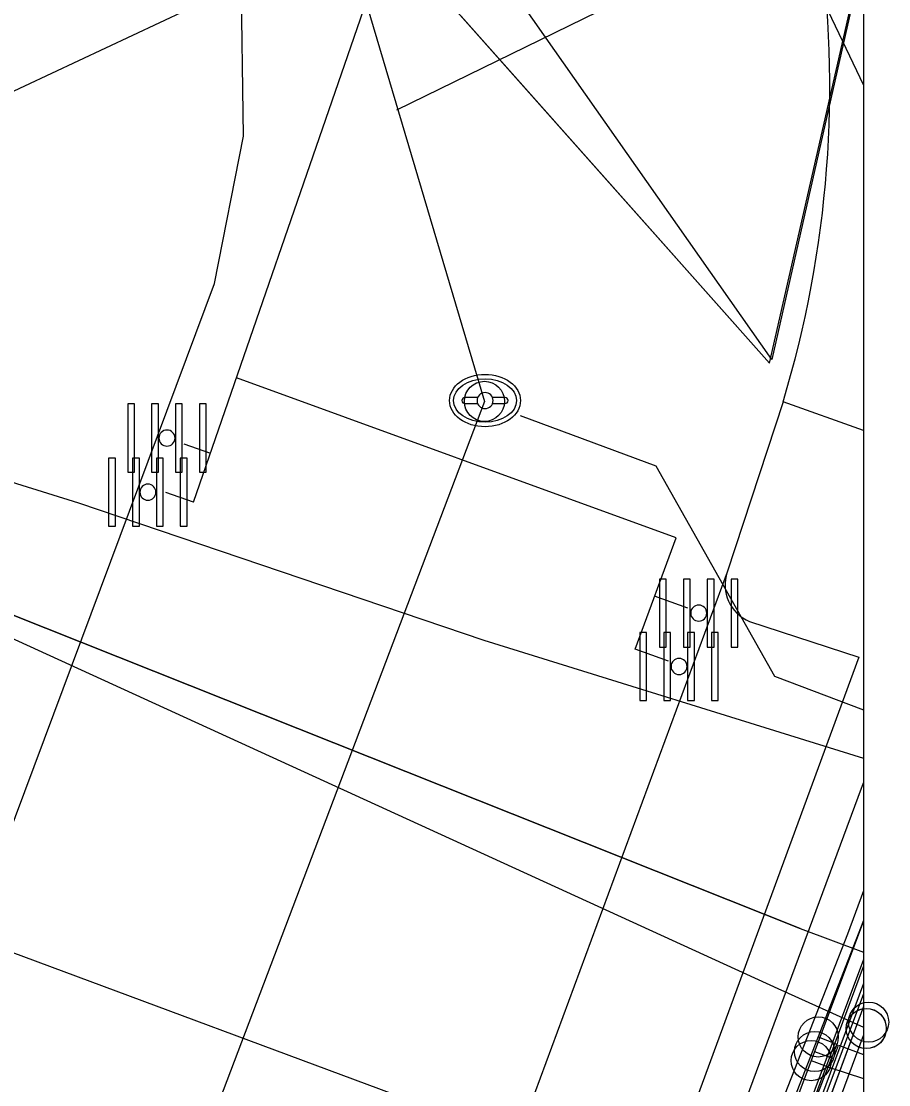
# Model space of a CAD drawing. Extents: x 192672 to 192910, y 446344 to 446512.
# Drawn here: x 192850.15 to 192860.96, y 446438.86 to 446452.12 of the extents above; entities that cross this region are included whole.
import ezdxf

# ---------------------------------------------------------------- set-up
doc = ezdxf.new("R2010")
doc.units = 0
for name, color, linetype in [('1010 viewport', 7, 'Continuous'), ('B-OI-KL-()_OVERIG_RIOOLVRIJVERVAL-S', 7, 'Continuous'), ('B-OI-KL-BUISLEIDING_OLIEGASCHEMICALIEN_GASLAGEDRUK-G', 7, 'Continuous'), ('B-OI-KL-DATA-G', 7, 'Continuous'), ('B-OI-KL-DATA_GTWP-S', 7, 'Continuous'), ('B-OI-KL-DATA_KABELBED-G', 7, 'Continuous'), ('B-OI-KL-DATA_MANTELBUIS-G', 7, 'Continuous'), ('B-OI-KL-DATA_MOF-S', 7, 'Continuous'), ('B-OI-KL-ET_LS-G', 7, 'Continuous'), ('B-OI-KL-ET_LS_MOF-S', 7, 'Continuous'), ('B-OI-KL-ET_MS-G', 7, 'Continuous'), ('B-OI-KL-GAS_LD_AFTAKZADEL-S', 7, 'Continuous'), ('B-OI-KL-GAS_LD_MANTELBUIS-G', 7, 'Continuous'), ('B-OI-KL-WATER-G', 7, 'Continuous'), ('B-OI-RI-RIOOLVRIJVERVAL-G', 7, 'Continuous'), ('Default', 7, 'Continuous'), ('inspectie-   rioolput', 7, 'Continuous'), ('kant open verharding', 7, 'Continuous'), ('kant verharding', 7, 'Continuous'), ('kolk', 7, 'Continuous'), ('verkeerseiland - berm', 7, 'Continuous')]:
    doc.layers.add(name, color=color, linetype=linetype)

# ---------------------------------------------------------------- blocks, each defined once
blk = doc.blocks.new('B-OI-KL-GAS_LD_AFTAKZADEL-S')
at = {"layer": 'Default'}
blk.add_circle((0, 0), 0.25, dxfattribs=at)
blk = doc.blocks.new('B-OI-KL-ET_LS_MOF-S')
at = {"layer": 'Default'}
blk.add_circle((0, 0), 0.25, dxfattribs=at)
blk = doc.blocks.new('B-OI-KL-()_OVERIG_RIOOLVRIJVERVAL-S')
at = {"layer": 'Default'}
blk.add_circle((0, 0), 0.25, dxfattribs=at)
blk = doc.blocks.new('B-OI-KL-DATA_GTWP-S')
at = {"layer": 'Default'}
blk.add_circle((0, 0), 0.25, dxfattribs=at)
blk = doc.blocks.new('B-OI-KL-DATA_MOF-S')
at = {"layer": 'Default'}
blk.add_circle((0, 0), 0.25, dxfattribs=at)

msp = doc.modelspace()

# ---------------------------------------------------------------- linework, layer by layer
at = {"layer": '1010 viewport'}
msp.add_lwpolyline([(192675.743, 446509.756), (192860.643, 446509.756), (192860.643, 446345.556), (192675.743, 446345.556)], close=True, dxfattribs=at)
at = {"layer": 'B-OI-KL-BUISLEIDING_OLIEGASCHEMICALIEN_GASLAGEDRUK-G'}
for points in [[(192845.453, 446447.8), (192850.863, 446446.116), (192855.911, 446444.404), (192860.643, 446442.932)], [(192860.643, 446440.908), (192837.291, 446378.546), (192836.701, 446376.951)], [(192860.033, 446439.277), (192860.267, 446439.189), (192860.33, 446439.358), (192860.643, 446439.242)], [(192859.99, 446439.164), (192860.224, 446439.077), (192860.643, 446438.943)]]:
    msp.add_lwpolyline(points, dxfattribs=at)
at = {"layer": 'B-OI-KL-DATA-G'}
msp.add_line((192860.643, 446439.84), (192858.649, 446434.44), dxfattribs=at)
for points in [[(192822.031, 446509.756), (192825.241, 446502.984), (192833.914, 446484.678), (192835.489, 446481.354), (192838.315, 446478.134), (192842.706, 446469.973), (192847.716, 446462.173), (192853.316, 446454.787), (192859.471, 446447.855), (192860.643, 446453.004)], [(192822.031, 446509.756), (192825.241, 446502.984), (192833.914, 446484.678), (192835.489, 446481.354), (192838.315, 446478.134), (192842.706, 446469.973), (192847.716, 446462.173), (192853.316, 446454.787), (192859.471, 446447.855), (192860.643, 446453.004)], [(192822.031, 446509.756), (192825.241, 446502.984), (192833.914, 446484.678), (192835.489, 446481.354), (192838.315, 446478.134), (192842.706, 446469.973), (192847.716, 446462.173), (192853.316, 446454.787), (192859.471, 446447.855), (192860.643, 446453.004)], [(192860.643, 446452.955), (192859.5, 446447.9), (192838.3, 446478.1), (192835.5, 446481.4), (192830.8, 446491.2), (192824.7, 446504.1), (192822.051, 446509.756)], [(192860.643, 446452.955), (192859.5, 446447.9), (192838.3, 446478.1), (192835.5, 446481.4), (192822.054, 446509.756)], [(192860.643, 446452.955), (192859.5, 446447.9), (192838.3, 446478.1), (192835.5, 446481.4), (192822.054, 446509.756)], [(192860.643, 446439.84), (192858.649, 446434.44), (192856.346, 446428.22), (192855.817, 446426.808), (192852.769, 446418.173), (192850.395, 446411.758), (192849.678, 446409.935), (192847.607, 446404.149), (192843.783, 446394.6), (192843.506, 446393.897), (192842.911, 446392.302), (192838.563, 446380.393), (192835.548, 446381.218), (192827.915, 446382.904), (192827.409, 446383.075)]]:
    msp.add_lwpolyline(points, dxfattribs=at)
at = {"layer": 'B-OI-KL-DATA_KABELBED-G'}
for points in [[(192859.853, 446440.812), (192845.091, 446446.687)], [(192845.091, 446446.687), (192859.853, 446440.812), (192860.643, 446440.514)], [(192845.091, 446446.687), (192859.573, 446440.062), (192860.643, 446439.58)], [(192838.255, 446379.469), (192838.255, 446379.47), (192838.938, 446381.357), (192840.586, 446385.763), (192841.32, 446387.726), (192843.852, 446394.497), (192846.796, 446402.321), (192846.942, 446402.709), (192847.01, 446402.889), (192847.644, 446404.574), (192849.201, 446408.714), (192849.583, 446409.729), (192850.936, 446413.324), (192853.193, 446419.403), (192853.789, 446421.011), (192855.272, 446425.005), (192855.881, 446426.646), (192856.018, 446427.015), (192856.437, 446428.143), (192856.437, 446428.144), (192858.561, 446433.865), (192860.643, 446439.476)], [(192858.694, 446427.325), (192856.437, 446428.143), (192856.437, 446428.144), (192858.561, 446433.865), (192860.643, 446439.476)]]:
    msp.add_lwpolyline(points, dxfattribs=at)
at = {"layer": 'B-OI-KL-DATA_MANTELBUIS-G'}
for points in [[(192859.47, 446447.855), (192856.397, 446451.318), (192853.316, 446454.787), (192850.522, 446458.473), (192847.716, 446462.173), (192845.206, 446466.081), (192842.706, 446469.973), (192840.508, 446474.058), (192838.315, 446478.134)], [(192859.853, 446440.812), (192845.091, 446446.687)]]:
    msp.add_lwpolyline(points, dxfattribs=at)
at = {"layer": 'B-OI-KL-ET_LS-G'}
for points in [[(192860.643, 446459.002), (192859.011, 446458.223), (192858.759, 446458.071), (192858.542, 446457.873), (192858.368, 446457.636), (192858.243, 446457.37), (192858.172, 446457.084), (192858.159, 446456.79), (192858.203, 446456.5), (192858.303, 446456.223), (192860.643, 446451.319)], [(192855.318, 446432.016), (192855.588, 446431.996), (192856.57, 446431.628), (192860.616, 446442.558), (192860.643, 446442.625)], [(192860.643, 446441.28), (192860.441, 446440.739), (192854.355, 446425.19), (192842.875, 446394.261), (192840.85, 446388.847), (192837.243, 446378.73), (192835.476, 446373.97), (192827.337, 446352.451)], [(192860.643, 446440.911), (192854.495, 446425.137), (192851.155, 446416.128), (192850.03, 446413.108), (192845.598, 446401.157), (192844.715, 446398.789), (192843.015, 446394.209), (192840.991, 446388.796), (192837.387, 446378.685), (192825.907, 446382.752), (192810.831, 446388.289), (192807.287, 446389.624)], [(192860.643, 446440.424), (192854.87, 446424.998), (192841.598, 446388.562), (192838.758, 446381.37), (192827.735, 446350.8), (192826.469, 446347.4), (192825.842, 446345.716), (192814.875, 446350.065), (192814.484, 446350.219), (192814.326, 446349.794)], [(192860.643, 446440.124), (192852.81, 446419.045), (192841.692, 446388.528), (192838.898, 446381.453), (192837.868, 446378.608), (192831.14, 446359.912), (192827.608, 446350.172), (192825.86, 446345.608), (192823.662, 446346.45), (192813.113, 446350.64), (192812.633, 446349.432), (192812.489, 446349.272), (192812.519, 446349.474), (192812.973, 446350.693), (192815.284, 446357.022), (192818.135, 446364.563), (192821.002, 446371.788), (192821.837, 446373.928), (192823.179, 446377.806), (192823.767, 446377.593)], [(192860.643, 446439.997), (192855.011, 446424.946), (192841.739, 446388.511), (192838.898, 446381.315), (192827.876, 446350.748), (192826.61, 446347.349), (192825.942, 446345.556)], [(192860.078, 446439.459), (192860.31, 446439.368), (192859.997, 446438.565), (192860.643, 446438.314)]]:
    msp.add_lwpolyline(points, dxfattribs=at)
at = {"layer": 'B-OI-KL-ET_MS-G'}
msp.add_lwpolyline([(192825.9, 446345.556), (192827.561, 446350.19), (192831.093, 446359.929), (192841.669, 446388.539), (192852.848, 446419.335), (192860.643, 446440.337)], dxfattribs=at)
at = {"layer": 'B-OI-KL-GAS_LD_MANTELBUIS-G'}
msp.add_lwpolyline([(192850.863, 446446.116), (192855.911, 446444.404)], dxfattribs=at)
at = {"layer": 'B-OI-KL-WATER-G'}
for p, q in [((192860.643, 446456.219), (192849.771, 446451.113)), ((192846.378, 446441.87), (192860.643, 446436.574))]:
    msp.add_line(p, q, dxfattribs=at)
at = {"layer": 'B-OI-RI-RIOOLVRIJVERVAL-G'}
for points in [[(192848.69, 446471.73), (192855.92, 446447.38)], [(192852.296, 446446.123), (192858.538, 446464.2)], [(192854.827, 446451.015), (192858.764, 446452.941)], [(192858.307, 446445.681), (192852.832, 446447.674)], [(192855.92, 446447.38), (192840.05, 446405.53)], [(192856.366, 446447.204), (192858.053, 446446.578), (192859.533, 446443.956), (192860.643, 446443.535)], [(192852.175, 446446.851), (192852.507, 446446.733)], [(192852.296, 446446.123), (192851.949, 446446.243)], [(192857.797, 446444.291), (192858.307, 446445.681)], [(192858.454, 446444.802), (192858.04, 446444.951)], [(192858.211, 446444.141), (192857.797, 446444.291)]]:
    msp.add_lwpolyline(points, dxfattribs=at)
at = {"layer": 'inspectie-   rioolput'}
for p, q in [((192855.834, 446447.427), (192855.677, 446447.427)), ((192856.177, 446447.427), (192856.02, 446447.427)), ((192855.677, 446447.353), (192855.834, 446447.353)), ((192856.02, 446447.353), (192856.177, 446447.353))]:
    msp.add_line(p, q, dxfattribs=at)
for centre, radius, start, end in [((192855.677, 446447.39), 0.0375, 90, 270), ((192855.927, 446447.39), 0.1, 0, 180), ((192855.927, 446447.39), 0.1, 157.9757, 180), ((192855.927, 446447.39), 0.1, 0, 22.0243), ((192856.177, 446447.39), 0.0375, 270, 90), ((192855.927, 446447.39), 0.1, 180, 202.0243), ((192855.927, 446447.39), 0.1, 180, 0), ((192855.927, 446447.39), 0.1, 337.9757, 0)]:
    msp.add_arc(centre, radius, start, end, dxfattribs=at)
for major_axis, ratio in [((-0.442, 0), 0.73911), ((-0.392, 0), 0.689655)]:
    msp.add_ellipse((192855.927, 446447.39), major_axis=major_axis, ratio=ratio, dxfattribs=at)
at = {"layer": 'kant open verharding'}
msp.add_line((192859.639, 446447.374), (192858.944, 446445.253), dxfattribs=at)
at = {"layer": 'kant verharding'}
msp.add_line((192858.944, 446445.253), (192854.473, 446433.152), dxfattribs=at)
for points in [[(192849.014, 446439.367), (192852.558, 446448.85), (192852.92, 446450.686), (192852.89, 446452.743), (192852.529, 446454.425), (192852.02, 446455.701), (192852.016, 446455.709)], [(192859.223, 446444.637), (192860.582, 446444.192), (192856.425, 446432.876), (192855.1, 446433.409)]]:
    msp.add_lwpolyline(points, dxfattribs=at)
msp.add_arc((192859.403, 446445.09), 0.487, 160.3944, 248.3393, dxfattribs=at)
at = {"layer": 'kolk'}
for points in [[(192851.561, 446446.923), (192851.561, 446447.348), (192851.476, 446447.348), (192851.476, 446446.923), (192851.476, 446446.498), (192851.561, 446446.498)], [(192851.859, 446446.923), (192851.859, 446447.348), (192851.774, 446447.348), (192851.774, 446446.923), (192851.774, 446446.498), (192851.859, 446446.498)], [(192852.156, 446446.923), (192852.156, 446447.348), (192852.071, 446447.348), (192852.071, 446446.923), (192852.071, 446446.498), (192852.156, 446446.498)], [(192852.454, 446446.923), (192852.454, 446447.348), (192852.369, 446447.348), (192852.369, 446446.923), (192852.369, 446446.498), (192852.454, 446446.498)], [(192851.323, 446446.248), (192851.323, 446446.673), (192851.238, 446446.673), (192851.238, 446446.248), (192851.238, 446445.823), (192851.323, 446445.823)], [(192851.621, 446446.248), (192851.621, 446446.673), (192851.536, 446446.673), (192851.536, 446446.248), (192851.536, 446445.823), (192851.621, 446445.823)], [(192851.918, 446446.248), (192851.918, 446446.673), (192851.833, 446446.673), (192851.833, 446446.248), (192851.833, 446445.823), (192851.918, 446445.823)], [(192852.216, 446446.248), (192852.216, 446446.673), (192852.131, 446446.673), (192852.131, 446446.248), (192852.131, 446445.823), (192852.216, 446445.823)], [(192858.185, 446444.741), (192858.185, 446445.166), (192858.1, 446445.166), (192858.1, 446444.741), (192858.1, 446444.316), (192858.185, 446444.316)], [(192858.483, 446444.741), (192858.483, 446445.166), (192858.398, 446445.166), (192858.398, 446444.741), (192858.398, 446444.316), (192858.483, 446444.316)], [(192858.78, 446444.741), (192858.78, 446445.166), (192858.695, 446445.166), (192858.695, 446444.741), (192858.695, 446444.316), (192858.78, 446444.316)], [(192859.078, 446444.741), (192859.078, 446445.166), (192858.993, 446445.166), (192858.993, 446444.741), (192858.993, 446444.316), (192859.078, 446444.316)], [(192857.94, 446444.076), (192857.94, 446444.501), (192857.855, 446444.501), (192857.855, 446444.076), (192857.855, 446443.651), (192857.94, 446443.651)], [(192858.238, 446444.076), (192858.238, 446444.501), (192858.153, 446444.501), (192858.153, 446444.076), (192858.153, 446443.651), (192858.238, 446443.651)], [(192858.535, 446444.076), (192858.535, 446444.501), (192858.45, 446444.501), (192858.45, 446444.076), (192858.45, 446443.651), (192858.535, 446443.651)], [(192858.833, 446444.076), (192858.833, 446444.501), (192858.748, 446444.501), (192858.748, 446444.076), (192858.748, 446443.651), (192858.833, 446443.651)]]:
    msp.add_lwpolyline(points, close=True, dxfattribs=at)
for centre, start, end in [((192851.965, 446446.923), 0, 180), ((192851.965, 446446.923), 180, 0), ((192851.727, 446446.248), 0, 180), ((192851.727, 446446.248), 180, 0), ((192858.589, 446444.741), 0, 180), ((192858.589, 446444.741), 180, 0), ((192858.344, 446444.076), 0, 180), ((192858.344, 446444.076), 180, 0)]:
    msp.add_arc(centre, 0.1, start, end, dxfattribs=at)
at = {"layer": 'verkeerseiland - berm'}
msp.add_line((192860.643, 446447.016), (192859.639, 446447.374), dxfattribs=at)
msp.add_arc((192846.65, 446451.307), 13.572, 343.1559, 8.126, dxfattribs=at)

# ---------------------------------------------------------------- block references
at = {"layer": 'B-OI-KL-()_OVERIG_RIOOLVRIJVERVAL-S'}
msp.add_blockref('B-OI-KL-()_OVERIG_RIOOLVRIJVERVAL-S', (192855.92, 446447.38), dxfattribs=at)
at = {"layer": 'B-OI-KL-DATA_GTWP-S'}
for p in [(192860.676, 446439.565), (192860.676, 446439.564), (192860.676, 446439.564), (192860.676, 446439.564)]:
    msp.add_blockref('B-OI-KL-DATA_GTWP-S', p, dxfattribs=at)
at = {"layer": 'B-OI-KL-DATA_MOF-S'}
for p in [(192860.706, 446439.644), (192860.706, 446439.644), (192860.676, 446439.564)]:
    msp.add_blockref('B-OI-KL-DATA_MOF-S', p, dxfattribs=at)
at = {"layer": 'B-OI-KL-ET_LS_MOF-S'}
msp.add_blockref('B-OI-KL-ET_LS_MOF-S', (192860.078, 446439.459), dxfattribs=at)
at = {"layer": 'B-OI-KL-GAS_LD_AFTAKZADEL-S'}
for p in [(192860.033, 446439.277), (192859.99, 446439.164)]:
    msp.add_blockref('B-OI-KL-GAS_LD_AFTAKZADEL-S', p, dxfattribs=at)

doc.saveas('drawing.dxf')
